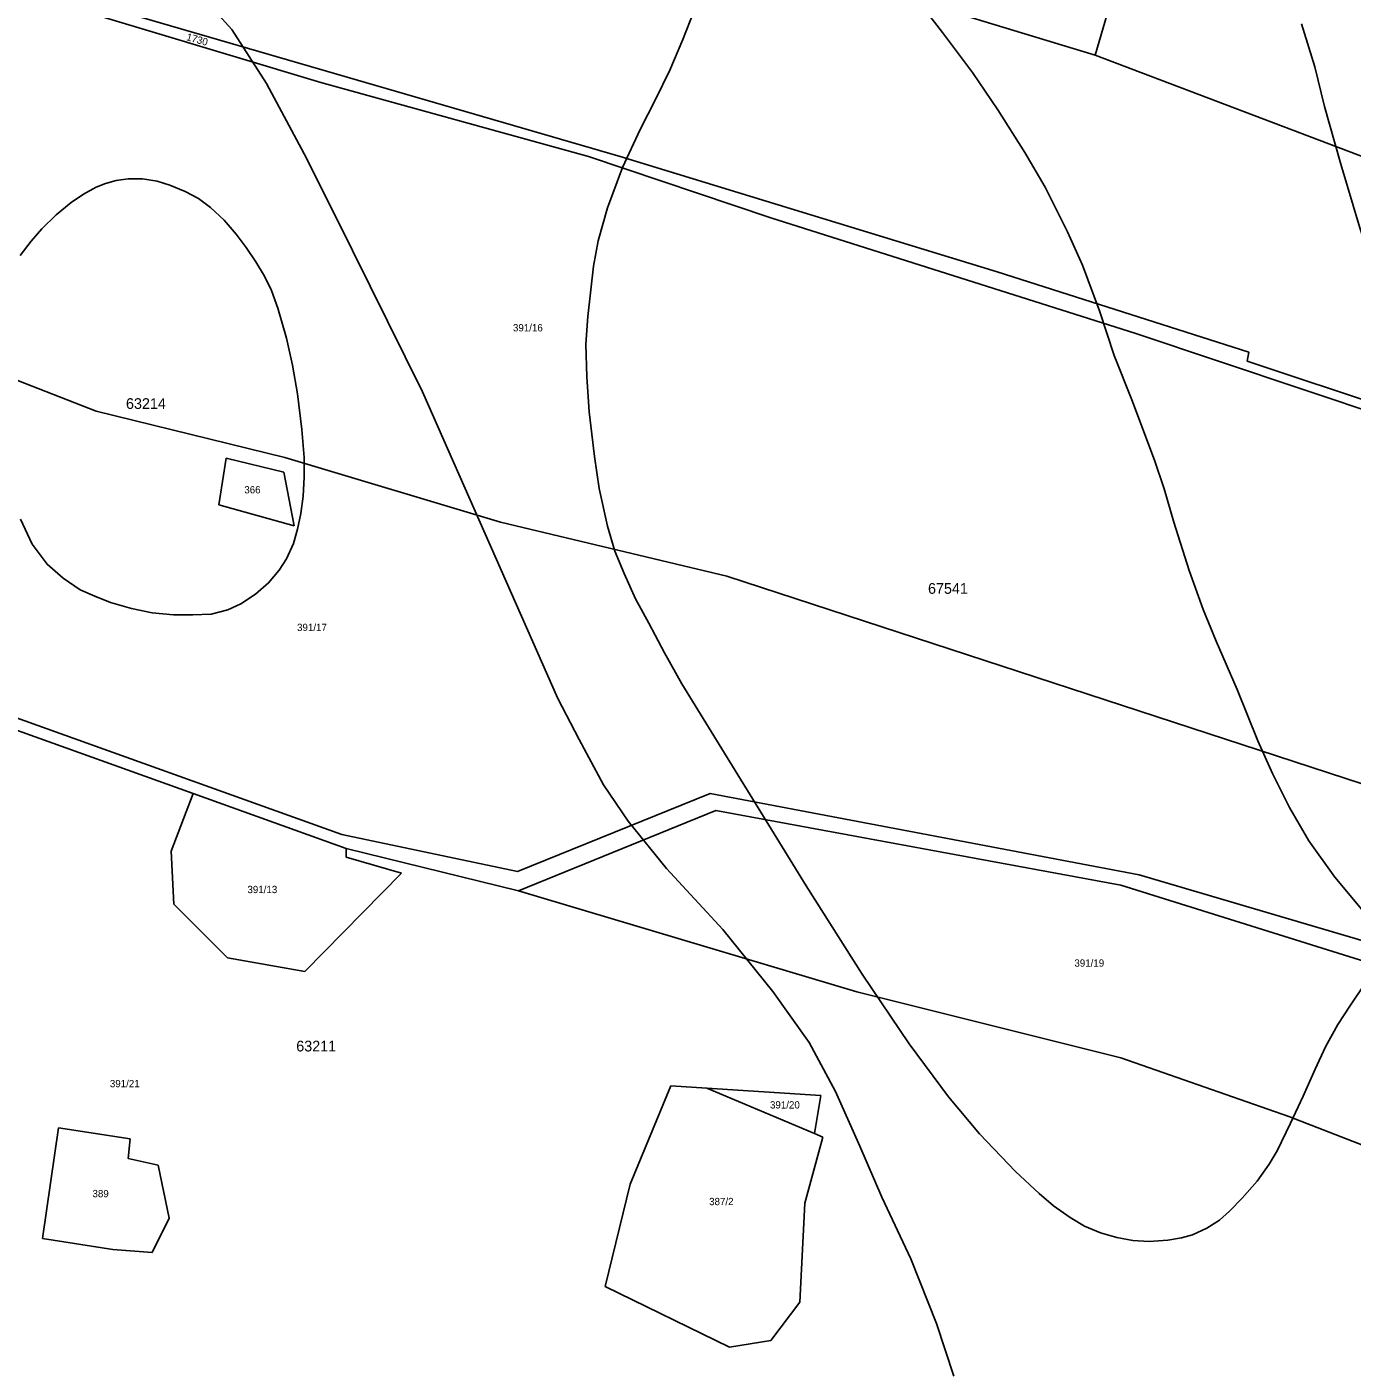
# Model space of a CAD drawing. Extents: x -546762 to -540209, y -1046851 to -1035694.
# Drawn here: x -544467.4 to -544158.4, y -1042138.2 to -1041824.4 of the extents above; entities that cross this region are included whole.
import ezdxf

# ---------------------------------------------------------------- set-up
doc = ezdxf.new("R2010")
doc.units = 0
for name, color, linetype in [('Vrstva 1', 7, 'Continuous'), ('Vrstva 18', 7, 'Continuous'), ('Vrstva 52', 7, 'Continuous'), ('Vrstva 53', 7, 'Continuous'), ('Vrstva 6', 7, 'Continuous')]:
    doc.layers.add(name, color=color, linetype=linetype)

msp = doc.modelspace()

# ---------------------------------------------------------------- linework, layer by layer
at = {"layer": 'Vrstva 1'}
msp.add_line((-544294.28, -1041807.89), (-544218.35, -1041830.97), dxfattribs=at)
for points in [[(-544218.35, -1041830.97), (-544194.19, -1041748.62)], [(-544479.46, -1041810.83), (-544329.06, -1041854.62)], [(-544218.35, -1041830.97), (-544141.89, -1041859.97), (-544005.99, -1041890.47)], [(-544329.06, -1041854.62), (-544241.16, -1041881.5)], [(-544241.16, -1041881.5), (-544182.48, -1041900.19)], [(-544182.48, -1041900.19), (-544182.9, -1041902.3)], [(-544182.9, -1041902.3), (-544149.49, -1041913.41)], [(-544433.73, -1042016.56), (-544428.64, -1042003.11)], [(-544392.93, -1042015.91), (-544428.64, -1042003.11)], [(-544433.18, -1042028.93), (-544433.73, -1042016.56)], [(-544392.93, -1042015.91), (-544392.93, -1042017.97)], [(-544392.93, -1042017.97), (-544380.02, -1042021.66)], [(-544380.02, -1042021.66), (-544402.59, -1042044.56)], [(-544420.6, -1042041.41), (-544433.18, -1042028.93)], [(-544402.59, -1042044.56), (-544420.6, -1042041.41)], [(-544317.26, -1042071.22), (-544326.71, -1042094.13)], [(-544317.26, -1042071.22), (-544308.83, -1042071.77)], [(-544283.73, -1042082.38), (-544308.83, -1042071.77)], [(-544460.06, -1042081), (-544463.75, -1042106.83)], [(-544460.06, -1042081), (-544443.35, -1042083.59)], [(-544443.35, -1042083.59), (-544443.83, -1042088.15)], [(-544281.79, -1042083.2), (-544285.98, -1042098.63)], [(-544281.79, -1042083.2), (-544283.73, -1042082.38)], [(-544443.83, -1042088.15), (-544436.76, -1042089.74)], [(-544436.76, -1042089.74), (-544434.21, -1042102.11)], [(-544326.71, -1042094.13), (-544332.56, -1042118)], [(-544285.98, -1042098.63), (-544287.2, -1042121.69)], [(-544438.21, -1042110.12), (-544434.21, -1042102.11)], [(-544463.75, -1042106.83), (-544447.39, -1042109.38)], [(-544447.39, -1042109.38), (-544438.21, -1042110.12)], [(-544303.55, -1042132.17), (-544332.56, -1042118)], [(-544287.2, -1042121.69), (-544293.91, -1042130.62)], [(-544293.91, -1042130.62), (-544303.55, -1042132.17)]]:
    msp.add_lwpolyline(points, dxfattribs=at)
at = {"layer": 'Vrstva 52'}
for points in [[(-544425.67, -1041818.35), (-544419.61, -1041825.01), (-544411.5, -1041837.62), (-544402.78, -1041853.97), (-544395.51, -1041868.39), (-544375.17, -1041909.46), (-544343.59, -1041980.92), (-544338.64, -1041990.5), (-544332.92, -1042001.1), (-544327.2, -1042009.58), (-544318.29, -1042020.61), (-544305.15, -1042034.82), (-544293.5, -1042049.24), (-544285.02, -1042061.11), (-544278.87, -1042072.56), (-544273.15, -1042085.29), (-544268.07, -1042097.16), (-544261.28, -1042111.58), (-544255.35, -1042126.64), (-544251.3, -1042138.91)], [(-544260.09, -1041817.69), (-544253.92, -1041825.69), (-544246.89, -1041835.02), (-544241.02, -1041843.72), (-544234.72, -1041853.65), (-544230, -1041861.77), (-544224.79, -1041872.19), (-544221.28, -1041879.95), (-544217.28, -1041890.61), (-544213.89, -1041901.03), (-544209.77, -1041911.33), (-544204.51, -1041925.43), (-544202.24, -1041932.07), (-544199.94, -1041939.82), (-544196.43, -1041951.09), (-544193.16, -1041960.18), (-544190.13, -1041967.57), (-544185.23, -1041978.84), (-544180.38, -1041990.84), (-544176.99, -1041998.47), (-544172.99, -1042006.35), (-544168.51, -1042014.1), (-544162.46, -1042022.58), (-544149.13, -1042038.53)], [(-544155.42, -1042047.49), (-544158.94, -1042052.7), (-544161.72, -1042056.94), (-544164.63, -1042062.15), (-544167.05, -1042067.36), (-544169.84, -1042073.67), (-544172.74, -1042079.97), (-544175.89, -1042086.39), (-544177.73, -1042089.5), (-544180.57, -1042093.45), (-544184.03, -1042097.4), (-544187.01, -1042100.44), (-544189.36, -1042102.52), (-544192.27, -1042104.39), (-544195.59, -1042105.98), (-544198.22, -1042106.68), (-544201.4, -1042107.23), (-544205.76, -1042107.51), (-544209.5, -1042107.3), (-544213.23, -1042106.61), (-544217.11, -1042105.5), (-544220.78, -1042103.98), (-544224.17, -1042101.9), (-544228.04, -1042099.2), (-544231.37, -1042096.36), (-544236.9, -1042091.24), (-544245.28, -1042082.44), (-544252.52, -1042073.84), (-544261.72, -1042061.48), (-544272.62, -1042045.24), (-544285.7, -1042024.64), (-544314.72, -1041977.53), (-544318.72, -1041970.32), (-544322.35, -1041963.41), (-544325.5, -1041957.72), (-544328.16, -1041951.78), (-544330.34, -1041946.57), (-544332.04, -1041940.75), (-544333.98, -1041932.03), (-544335.07, -1041924.52), (-544336.28, -1041914.1), (-544336.88, -1041905.98), (-544337.09, -1041898.36), (-544336.61, -1041891.94), (-544335.28, -1041880.18), (-544334.19, -1041874.25), (-544332.01, -1041866.61), (-544328.5, -1041857.16), (-544324.38, -1041848.31), (-544320.87, -1041841.29), (-544317.48, -1041834.5), (-544314.45, -1041827.35), (-544311.9, -1041820.81)], [(-544170.2, -1041823.65), (-544167.06, -1041833.7), (-544164.83, -1041842.92), (-544161.07, -1041856.37), (-544156.59, -1041871.27), (-544152.96, -1041882.3)], [(-544468.96, -1041877.69), (-544466.4, -1041874.37), (-544463.91, -1041871.46), (-544460.59, -1041868.2), (-544457.06, -1041865.36), (-544454.17, -1041863.4), (-544451.28, -1041861.74), (-544449.1, -1041860.87), (-544446.61, -1041860.2)], [(-544440.48, -1041859.84), (-544437.04, -1041860.32), (-544434.08, -1041861.27), (-544430.48, -1041862.73), (-544427.39, -1041864.39), (-544424.59, -1041866.53), (-544421.38, -1041869.46), (-544418.58, -1041872.74), (-544416.24, -1041875.83), (-544413.99, -1041879.15), (-544411.97, -1041882.51), (-544410.35, -1041885.88), (-544408.88, -1041889.96), (-544406.88, -1041896.96), (-544405.49, -1041903.26), (-544404.32, -1041909.9), (-544403.28, -1041918.28), (-544402.79, -1041924.79), (-544402.79, -1041929.36), (-544402.97, -1041933.79), (-544403.52, -1041937.81), (-544404.28, -1041941.48), (-544405.25, -1041944.8), (-544406.91, -1041948.4), (-544408.57, -1041951.03), (-544411.06, -1041954.01), (-544414.11, -1041956.64), (-544417.5, -1041958.86), (-544420.55, -1041960.31), (-544424.42, -1041961.28), (-544428.71, -1041961.42), (-544433.21, -1041961.42), (-544438.19, -1041961), (-544443.04, -1041959.97), (-544447.95, -1041958.58), (-544451.55, -1041957.13), (-544455.01, -1041955.6), (-544458.95, -1041952.9), (-544462.69, -1041949.65), (-544466.15, -1041944.94), (-544468.88, -1041939.18)], [(-544446.61, -1041860.2), (-544443.77, -1041859.8), (-544440.48, -1041859.84)]]:
    msp.add_lwpolyline(points, dxfattribs=at)
at = {"layer": 'Vrstva 6'}
for points in [[(-544482.26, -1041812.26), (-544398.89, -1041837.36)], [(-544398.89, -1041837.36), (-544336.43, -1041854.63)], [(-544336.43, -1041854.63), (-544293.96, -1041868.91)], [(-544293.96, -1041868.91), (-544208.8, -1041895.86)], [(-544208.8, -1041895.86), (-544150.29, -1041915.44)], [(-544486.55, -1041900.22), (-544451.28, -1041913.94)], [(-544451.28, -1041913.94), (-544407.24, -1041924.79)], [(-544422.67, -1041935.79), (-544420.97, -1041924.95)], [(-544420.97, -1041924.95), (-544407.52, -1041928.21)], [(-544356.97, -1041939.81), (-544407.24, -1041924.79)], [(-544407.52, -1041928.21), (-544405.11, -1041940.68)], [(-544405.11, -1041940.68), (-544422.67, -1041935.79)], [(-544356.97, -1041939.81), (-544304.19, -1041952.43)], [(-544147.98, -1042003.45), (-544304.19, -1041952.43)], [(-544428.64, -1042003.11), (-544517.77, -1041971.17)], [(-544475.15, -1041983.62), (-544394, -1042012.64)], [(-544308.06, -1042003.1), (-544353.01, -1042021.25)], [(-544208.03, -1042022.02), (-544308.06, -1042003.1)], [(-544306.74, -1042007.09), (-544352.78, -1042025.79)], [(-544306.74, -1042007.09), (-544212.3, -1042024.49)], [(-544394, -1042012.64), (-544353.01, -1042021.25)], [(-544392.93, -1042015.91), (-544352.78, -1042025.79)], [(-544146.92, -1042040.06), (-544208.03, -1042022.02)], [(-544352.78, -1042025.79), (-544273.9, -1042049.31)], [(-544150.25, -1042043.88), (-544212.3, -1042024.49)], [(-544273.9, -1042049.31), (-544212.35, -1042064.74)], [(-544173.19, -1042078.38), (-544212.35, -1042064.74)], [(-544308.83, -1042071.77), (-544282.3, -1042073.5)], [(-544282.3, -1042073.5), (-544283.73, -1042082.38)], [(-544111.17, -1042102.5), (-544173.19, -1042078.38)]]:
    msp.add_lwpolyline(points, dxfattribs=at)

# ---------------------------------------------------------------- texts
at = {"layer": 'Vrstva 18'}
msp.add_text('1730', height=1.7, rotation=344.3457, dxfattribs=at).set_placement((-544430.36, -1041827.46))
for s, p in [('391/16', (-544354.07, -1041895.38)), ('366', (-544416.71, -1041933.14)), ('391/17', (-544404.41, -1041965.23)), ('391/13', (-544415.98, -1042026.32)), ('391/19', (-544223.16, -1042043.47)), ('391/21', (-544448.06, -1042071.57)), ('391/20', (-544294.14, -1042076.53)), ('389', (-544452.11, -1042097.21)), ('387/2', (-544308.33, -1042099.06))]:
    msp.add_text(s, height=1.7, dxfattribs=at).set_placement(p)
at = {"layer": 'Vrstva 53'}
for s, p in [('63214', (-544444.3, -1041913.45)), ('67541', (-544257.29, -1041956.55)), ('63211', (-544404.6, -1042063.23))]:
    msp.add_text(s, height=2.5, dxfattribs=at).set_placement(p)

doc.saveas('drawing.dxf')
